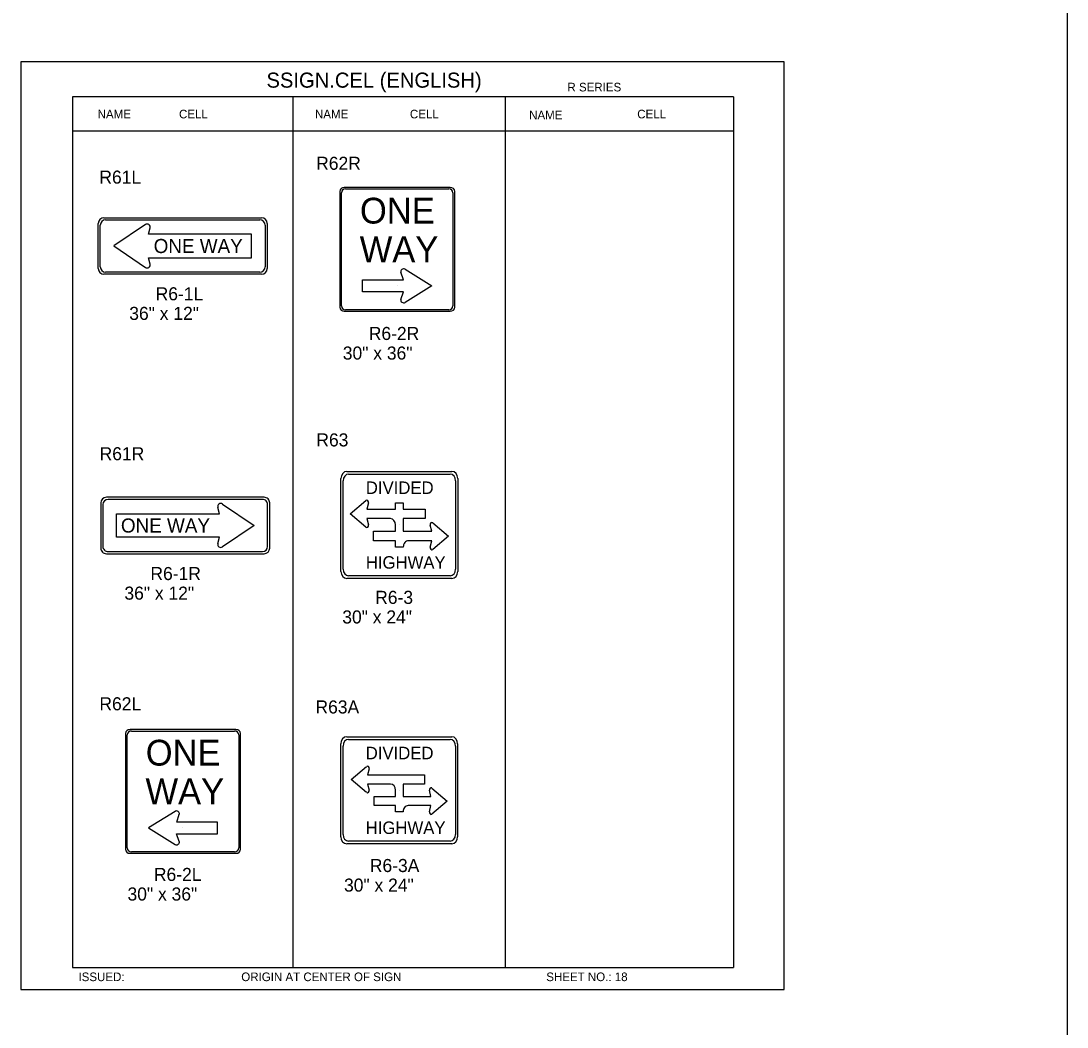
# Model space of a CAD drawing. Extents: x -5299 to 22597, y -19549 to -1808.
# Drawn here: x -1179 to -218, y -5500 to -4576 of the extents above; entities that cross this region are included whole.
import ezdxf

# ---------------------------------------------------------------- set-up
doc = ezdxf.new("R2010")
doc.units = 0
for name, color, linetype in [('Level 1', 7, 'Continuous'), ('Level 2', 7, 'Continuous'), ('Level 3', 7, 'Continuous'), ('Level 63', 7, 'Continuous')]:
    doc.layers.add(name, color=color, linetype=linetype)

msp = doc.modelspace()

# ---------------------------------------------------------------- linework, layer by layer
at = {"layer": 'Level 1'}
for p, q in [((-524.67, -4645.77), (-1131.69, -4645.77)), ((-1131.69, -4645.77), (-1131.69, -5445.77)), ((-929.35, -4645.77), (-929.35, -5445.77)), ((-734.22, -4645.77), (-734.22, -5445.77)), ((-524.67, -4645.77), (-524.67, -5445.77)), ((-524.67, -4677.44), (-1131.69, -4677.44)), ((-884.81, -4837.9), (-884.81, -4733.94)), ((-880.9, -4730.43), (-786.2, -4730.43)), ((-782.29, -4733.94), (-782.29, -4837.9)), ((-1106.26, -4802.04), (-1106.26, -4763.66)), ((-1101.47, -4758.86), (-959.64, -4758.86)), ((-1064.73, -4763.15), (-1093.82, -4782.8)), ((-1062.14, -4772.12), (-1060.54, -4766.24)), ((-954.85, -4763.66), (-954.85, -4802.04)), ((-967.29, -4772.12), (-1062.14, -4772.12)), ((-967.29, -4793.57), (-967.29, -4772.12)), ((-1093.82, -4782.8), (-1064.73, -4802.45)), ((-1030.55, -4782.85), (-1030.55, -4782.85)), ((-1030.55, -4782.85), (-1030.55, -4782.85)), ((-1060.54, -4799.46), (-1062.14, -4793.57)), ((-1062.14, -4793.57), (-967.29, -4793.57)), ((-833.55, -4785.92), (-833.55, -4785.92)), ((-833.55, -4785.92), (-833.55, -4785.92)), ((-826.3, -4804.26), (-801.77, -4819.41)), ((-959.64, -4806.83), (-1101.47, -4806.83)), ((-865.33, -4824.85), (-865.33, -4814.04)), ((-865.33, -4814.04), (-827.79, -4814.04)), ((-827.79, -4814.04), (-830.17, -4806.94)), ((-833.55, -4819.45), (-833.55, -4819.45)), ((-801.77, -4819.41), (-826.21, -4834.63)), ((-827.71, -4824.85), (-865.33, -4824.85)), ((-830.17, -4831.95), (-827.71, -4824.85)), ((-786.2, -4841.41), (-880.9, -4841.41)), ((-878.19, -4992.4), (-784.86, -4992.4)), ((-883.15, -5079.81), (-883.15, -4998.47)), ((-779.89, -4998.47), (-779.89, -5079.81)), ((-957.34, -5015.66), (-1099.16, -5015.66)), ((-1103.95, -5020.45), (-1103.95, -5058.83)), ((-996.67, -5028.92), (-998.26, -5023.03)), ((-994.08, -5019.94), (-964.98, -5039.59)), ((-952.55, -5058.83), (-952.55, -5020.45)), ((-876.69, -5028.95), (-862.22, -5016.71)), ((-859.88, -5018.91), (-861.36, -5024.65)), ((-861.36, -5024.65), (-835.08, -5024.65)), ((-835.08, -5024.65), (-835.08, -5018.82)), ((-835.08, -5018.82), (-827.97, -5018.82)), ((-827.97, -5018.82), (-827.97, -5024.65)), ((-827.97, -5024.65), (-807.79, -5024.65)), ((-807.79, -5024.65), (-807.79, -5033.35)), ((-1091.51, -5050.37), (-1091.51, -5028.92)), ((-1091.51, -5028.92), (-996.67, -5028.92)), ((-862.22, -5041.29), (-876.69, -5028.95)), ((-839.85, -5033.35), (-861.36, -5033.35)), ((-861.36, -5033.35), (-859.95, -5039.09)), ((-807.79, -5033.35), (-827.97, -5033.35)), ((-827.97, -5033.35), (-827.97, -5044.93)), ((-1028.25, -5039.64), (-1028.25, -5039.64)), ((-1028.25, -5039.64), (-1028.25, -5039.64)), ((-964.98, -5039.59), (-994.08, -5059.24)), ((-855.34, -5053.72), (-855.34, -5044.93)), ((-855.34, -5044.93), (-835.08, -5044.93)), ((-835.08, -5044.93), (-835.08, -5039.19)), ((-827.97, -5044.93), (-801.77, -5044.93)), ((-801.77, -5044.93), (-803.25, -5039.28)), ((-800.83, -5037.08), (-786.36, -5049.32)), ((-996.67, -5050.37), (-1091.51, -5050.37)), ((-998.26, -5056.25), (-996.67, -5050.37)), ((-835.08, -5053.72), (-855.34, -5053.72)), ((-835.08, -5059.46), (-835.08, -5053.72)), ((-801.77, -5053.72), (-823.2, -5053.72)), ((-803.17, -5059.46), (-801.77, -5053.72)), ((-786.36, -5049.32), (-800.83, -5061.57)), ((-1099.16, -5063.63), (-957.34, -5063.63)), ((-827.97, -5059.46), (-835.08, -5059.46)), ((-784.86, -5085.88), (-878.19, -5085.88)), ((-1081.59, -5335.92), (-1081.59, -5231.96)), ((-1077.68, -5228.45), (-982.97, -5228.45)), ((-979.06, -5231.96), (-979.06, -5335.92)), ((-878.31, -5236.16), (-784.97, -5236.16)), ((-883.27, -5323.57), (-883.27, -5242.23)), ((-780.01, -5242.23), (-780.01, -5323.57)), ((-875.72, -5272.89), (-861.6, -5260.94)), ((-859.23, -5263.09), (-860.68, -5268.6)), ((-861.6, -5284.84), (-875.72, -5272.89)), ((-860.68, -5268.6), (-808.39, -5268.6)), ((-808.39, -5268.6), (-808.39, -5277.19)), ((-1030.33, -5283.94), (-1030.33, -5283.94)), ((-1030.33, -5283.94), (-1030.33, -5283.94)), ((-1030.33, -5283.94), (-1030.33, -5283.94)), ((-839.77, -5277.19), (-860.68, -5277.19)), ((-860.68, -5277.19), (-859.31, -5282.69)), ((-835.11, -5288.48), (-835.11, -5282.79)), ((-808.39, -5277.19), (-828.16, -5277.19)), ((-828.16, -5277.19), (-828.16, -5288.48)), ((-802.51, -5288.48), (-803.96, -5282.88)), ((-801.67, -5280.83), (-787.55, -5292.78)), ((-854.81, -5296.98), (-854.81, -5288.48)), ((-854.81, -5288.48), (-835.11, -5288.48)), ((-828.16, -5288.48), (-802.51, -5288.48)), ((-787.55, -5292.78), (-801.67, -5304.73)), ((-1037.58, -5302.28), (-1062.1, -5317.43)), ((-835.11, -5296.98), (-854.81, -5296.98)), ((-835.11, -5302.67), (-835.11, -5296.98)), ((-828.16, -5302.67), (-835.11, -5302.67)), ((-802.51, -5296.98), (-823.51, -5296.98)), ((-803.89, -5302.58), (-802.51, -5296.98)), ((-1036.08, -5312.06), (-1033.71, -5304.96)), ((-998.55, -5312.06), (-1036.08, -5312.06)), ((-998.55, -5322.87), (-998.55, -5312.06)), ((-1062.1, -5317.43), (-1037.66, -5332.65)), ((-1033.71, -5329.97), (-1036.17, -5322.87)), ((-1036.17, -5322.87), (-998.55, -5322.87)), ((-1030.33, -5317.47), (-1030.33, -5317.47)), ((-784.97, -5329.64), (-878.31, -5329.64)), ((-982.97, -5339.43), (-1077.68, -5339.43)), ((-1131.69, -5445.77), (-524.67, -5445.77))]:
    msp.add_line(p, q, dxfattribs=at)
for centre, major_axis, ratio, start_param, end_param in [((-880.9, -4733.94), (-3.91, 0), 0.8975, 4.712389, 6.283185), ((-786.2, -4733.94), (-3.91, 0), 0.8975, 3.141593, 4.712389), ((-1101.47, -4763.66), (0, -4.79), 0.998738, 3.141593, 4.712389), ((-1063.17, -4765.43), (0, 2.78), 0.998738, 4.423888, 6.899163), ((-959.64, -4763.66), (0, 4.79), 0.998738, 4.712389, 6.283185), ((-1101.47, -4802.04), (0, -4.79), 0.998738, 4.712389, 6.283185), ((-1063.17, -4800.21), (0, 2.78), 0.998738, 2.525615, 5.00089), ((-959.64, -4802.04), (0, 4.79), 0.998738, 3.141593, 4.712389), ((-827.64, -4806.29), (2.67, 0), 0.8975, 1.038675, 3.410189), ((-827.61, -4832.59), (-2.69, 0), 0.8975, 6.016058, 8.404903), ((-880.9, -4837.9), (3.91, 0), 0.8975, 3.141593, 4.712389), ((-786.2, -4837.9), (3.91, 0), 0.8975, 4.712389, 6.283185), ((-878.19, -4998.47), (0, -6.07), 0.817773, 3.141593, 4.712389), ((-784.86, -4998.47), (0, 6.07), 0.817773, 4.712389, 6.283185), ((-1099.16, -5020.45), (0, 4.79), 0.998738, 0, 1.570796), ((-957.33, -5020.45), (0, -4.79), 0.998738, 1.570796, 3.141593), ((-861.4, -5018.4), (0, -1.96), 0.817773, 1.315178, 3.681005), ((-995.63, -5022.22), (0, 2.78), 0.998738, 5.667208, 8.142483), ((-839.86, -5039.15), (0, 5.81), 0.817773, 4.712389, 6.283185), ((-861.38, -5039.66), (0, -1.89), 0.817773, 5.708278, 8.175704), ((-801.67, -5038.75), (0, -1.96), 0.817773, 2.60218, 4.968007), ((-823.25, -5059.46), (0, -5.77), 0.817773, 3.133719, 4.720263), ((-1099.16, -5058.83), (0, 4.79), 0.998738, 1.570796, 3.141593), ((-995.63, -5057.01), (0, 2.78), 0.998738, 1.282295, 3.75757), ((-957.33, -5058.83), (0, -4.79), 0.998738, 0, 1.570796), ((-801.69, -5060.01), (0, -1.89), 0.817773, 4.390666, 6.858092), ((-878.19, -5079.81), (0, -6.07), 0.817773, 4.712389, 6.283185), ((-784.86, -5079.81), (0, 6.07), 0.817773, 3.141593, 4.712389), ((-1077.68, -5231.96), (-3.91, 0), 0.8975, 4.712389, 6.283185), ((-982.97, -5231.96), (-3.91, 0), 0.8975, 3.141593, 4.712389), ((-878.31, -5242.23), (0, -6.07), 0.817773, 3.141593, 4.712389), ((-784.97, -5242.23), (0, 6.07), 0.817773, 4.712389, 6.283185), ((-860.77, -5262.56), (0, -1.92), 0.817773, 1.315178, 3.681005), ((-860.75, -5283.32), (0, -1.84), 0.817773, 5.708278, 8.175704), ((-839.74, -5282.82), (0, 5.68), 0.817773, 4.712389, 6.283185), ((-802.47, -5282.43), (0, -1.92), 0.817773, 2.60218, 4.968007), ((-1036.24, -5304.31), (2.67, 0), 0.8975, 6.014589, 8.386103), ((-823.54, -5302.64), (0, -5.63), 0.817773, 3.133719, 4.720263), ((-802.49, -5303.18), (0, -1.84), 0.817773, 4.390666, 6.858092), ((-878.31, -5323.57), (0, -6.07), 0.817773, 4.712389, 6.283185), ((-784.97, -5323.57), (0, 6.07), 0.817773, 3.141593, 4.712389), ((-1036.26, -5330.61), (-2.69, 0), 0.8975, 1.019875, 3.40872), ((-1077.68, -5335.92), (3.91, 0), 0.8975, 3.141593, 4.712389), ((-982.97, -5335.92), (3.91, 0), 0.8975, 4.712389, 6.283185)]:
    msp.add_ellipse(centre, major_axis=major_axis, ratio=ratio, start_param=start_param, end_param=end_param, dxfattribs=at)
at = {"layer": 'Level 3'}
for p, q in [((-218.2, -1877.72), (-218.2, -9425.73)), ((-886.38, -4732.82), (-886.38, -4839.02)), ((-784.95, -4729.02), (-882.15, -4729.02)), ((-780.72, -4839.02), (-780.72, -4732.82)), ((-1103, -4756.94), (-958.11, -4756.94)), ((-1103, -4756.94), (-958.11, -4756.94)), ((-1103, -4756.94), (-958.11, -4756.94)), ((-1103, -4756.94), (-958.11, -4756.94)), ((-1108.18, -4803.57), (-1108.18, -4762.12)), ((-1108.18, -4803.57), (-1108.18, -4762.12)), ((-952.93, -4762.12), (-952.93, -4803.57)), ((-952.93, -4762.12), (-952.93, -4803.57)), ((-958.11, -4808.76), (-1103, -4808.76)), ((-958.11, -4808.76), (-1103, -4808.76)), ((-882.15, -4842.82), (-784.95, -4842.82)), ((-885.19, -5081.78), (-885.19, -4996.5)), ((-879.82, -4989.94), (-783.27, -4989.94)), ((-777.9, -4996.5), (-777.9, -5081.78)), ((-955.8, -5013.74), (-1100.69, -5013.74)), ((-955.8, -5013.74), (-1100.69, -5013.74)), ((-955.8, -5013.74), (-1100.69, -5013.74)), ((-955.8, -5013.74), (-1100.69, -5013.74)), ((-1105.87, -5018.92), (-1105.87, -5060.37)), ((-1105.87, -5018.92), (-1105.87, -5060.37)), ((-950.63, -5060.37), (-950.63, -5018.92)), ((-950.63, -5060.37), (-950.63, -5018.92)), ((-831.52, -5039.14), (-831.52, -5039.14)), ((-1100.69, -5065.55), (-955.8, -5065.55)), ((-1100.69, -5065.55), (-955.8, -5065.55)), ((-783.27, -5088.34), (-879.82, -5088.34)), ((-981.72, -5227.04), (-1078.93, -5227.04)), ((-1083.15, -5230.84), (-1083.15, -5337.04)), ((-977.5, -5337.04), (-977.5, -5230.84)), ((-879.94, -5233.7), (-783.38, -5233.7)), ((-885.3, -5325.54), (-885.3, -5240.26)), ((-778.01, -5240.26), (-778.01, -5325.54)), ((-831.64, -5282.9), (-831.64, -5282.9)), ((-783.38, -5332.1), (-879.94, -5332.1)), ((-1078.93, -5340.84), (-981.72, -5340.84))]:
    msp.add_line(p, q, dxfattribs=at)
for centre, major_axis, ratio, start_param, end_param in [((-882.15, -4732.81), (-4.23, 0), 0.8975, 4.712389, 6.283185), ((-784.95, -4732.81), (-4.23, 0), 0.8975, 3.141593, 4.712389), ((-1103, -4762.12), (0, -5.18), 0.998738, 3.141593, 4.712389), ((-1103, -4762.12), (0, -5.18), 0.998738, 3.141593, 4.712389), ((-1103, -4762.12), (0, -5.18), 0.998738, 3.141593, 4.712389), ((-958.11, -4762.12), (0, 5.18), 0.998738, 4.712389, 6.283185), ((-958.11, -4762.12), (0, 5.18), 0.998738, 4.712389, 6.283185), ((-1103, -4803.57), (0, -5.18), 0.998738, 4.712389, 6.283185), ((-1103, -4803.57), (0, -5.18), 0.998738, 4.712389, 6.283185), ((-958.11, -4803.57), (0, 5.18), 0.998738, 3.141593, 4.712389), ((-958.11, -4803.57), (0, 5.18), 0.998738, 3.141593, 4.712389), ((-882.15, -4839.02), (4.23, 0), 0.8975, 3.141593, 4.712389), ((-784.95, -4839.02), (4.23, 0), 0.8975, 4.712389, 6.283185), ((-879.82, -4996.5), (0, -6.56), 0.817773, 3.141593, 4.712389), ((-783.27, -4996.5), (0, 6.56), 0.817773, 4.712389, 6.283185), ((-1100.7, -5018.92), (0, 5.18), 0.998738, 0, 1.570796), ((-1100.7, -5018.92), (0, 5.18), 0.998738, 0, 1.570796), ((-955.8, -5018.92), (0, -5.18), 0.998738, 1.570796, 3.141593), ((-955.8, -5018.92), (0, -5.18), 0.998738, 1.570796, 3.141593), ((-955.8, -5018.92), (0, -5.18), 0.998738, 1.570796, 3.141593), ((-1100.7, -5060.37), (0, 5.18), 0.998738, 1.570796, 3.141593), ((-1100.7, -5060.37), (0, 5.18), 0.998738, 1.570796, 3.141593), ((-955.8, -5060.37), (0, -5.18), 0.998738, 0, 1.570796), ((-955.8, -5060.37), (0, -5.18), 0.998738, 0, 1.570796), ((-879.82, -5081.78), (0, -6.56), 0.817773, 4.712389, 6.283185), ((-783.27, -5081.78), (0, -6.56), 0.817773, 0, 1.570796), ((-1078.93, -5230.83), (-4.23, 0), 0.8975, 4.712389, 6.283185), ((-981.72, -5230.83), (-4.23, 0), 0.8975, 3.141593, 4.712389), ((-879.94, -5240.26), (0, -6.56), 0.817773, 3.141593, 4.712389), ((-783.38, -5240.26), (0, 6.56), 0.817773, 4.712389, 6.283185), ((-879.94, -5325.54), (0, -6.56), 0.817773, 4.712389, 6.283185), ((-783.38, -5325.54), (0, -6.56), 0.817773, 0, 1.570796), ((-1078.93, -5337.04), (4.23, 0), 0.8975, 3.141593, 4.712389), ((-981.72, -5337.04), (4.23, 0), 0.8975, 4.712389, 6.283185)]:
    msp.add_ellipse(centre, major_axis=major_axis, ratio=ratio, start_param=start_param, end_param=end_param, dxfattribs=at)
at = {"layer": 'Level 63'}
msp.add_lwpolyline([(-1179.2, -5465.96), (-478.15, -5465.96), (-478.15, -4613.58), (-1179.2, -4613.58)], close=True, dxfattribs=at)

# ---------------------------------------------------------------- texts
at = {"layer": 'Level 1'}
for s, height, p in [('ONE', 23.707, (-867.76, -4762.21)), ('ONE WAY', 12.953, (-1057.24, -4789.32)), ('WAY', 23.707, (-867.97, -4797.77)), ('DIVIDED', 11.479, (-862.35, -5010.65)), ('ONE WAY', 12.953, (-1087.34, -5046.12)), ('HIGHWAY', 11.479, (-862.38, -5079.3)), ('ONE', 23.707, (-1064.54, -5260.23)), ('DIVIDED', 11.479, (-862.46, -5254.41)), ('WAY', 23.707, (-1064.75, -5295.79)), ('HIGHWAY', 11.479, (-862.5, -5323.06))]:
    msp.add_text(s, height=height, dxfattribs=at).set_placement(p)
at = {"layer": 'Level 2'}
for s, p in [('R62R', (-907.97, -4712.83)), ('R61L', (-1107.15, -4725.55)), ('R6-1L', (-1055.45, -4832.75)), ('36" x 12"', (-1079.69, -4850.75)), ('R6-2R', (-859.64, -4869.2)), ('30" x 36"', (-883.54, -4887.2)), ('R63', (-907.83, -4966.98)), ('R61R', (-1106.91, -4979.69)), ('R6-1R', (-1060.23, -5089.78)), ('36" x 12"', (-1084.13, -5107.78)), ('R6-3', (-853.76, -5111.66)), ('30" x 24"', (-884, -5129.66)), ('R62L', (-1107.09, -5209.45)), ('R63A', (-908.61, -5212.35)), ('R6-3A', (-858.67, -5358.03)), ('R6-2L', (-1057.04, -5366.21)), ('30" x 24"', (-882.39, -5376.03)), ('30" x 36"', (-1081.28, -5384.21))]:
    msp.add_text(s, height=12, dxfattribs=at).set_placement(p)
at = {"layer": 'Level 3'}
for s, height, p in [('SSIGN.CEL (ENGLISH)', 13.8566, (-953.62, -4637.38)), ('R SERIES', 7.918, (-677.17, -4640.82)), ('NAME', 7.918, (-1108.75, -4665.6)), ('CELL', 7.918, (-1033.96, -4665.6)), ('NAME', 7.918, (-909.08, -4665.6)), ('CELL', 7.918, (-821.88, -4665.6)), ('NAME', 7.918, (-712.33, -4666.48)), ('CELL', 7.918, (-613.06, -4665.6)), ('ISSUED:', 7.918, (-1126.33, -5458.26)), ('ORIGIN AT CENTER OF SIGN', 7.9181, (-976.79, -5458.26)), ('SHEET NO.: 18', 7.918, (-696.63, -5458.26))]:
    msp.add_text(s, height=height, dxfattribs=at).set_placement(p)

doc.saveas('drawing.dxf')
